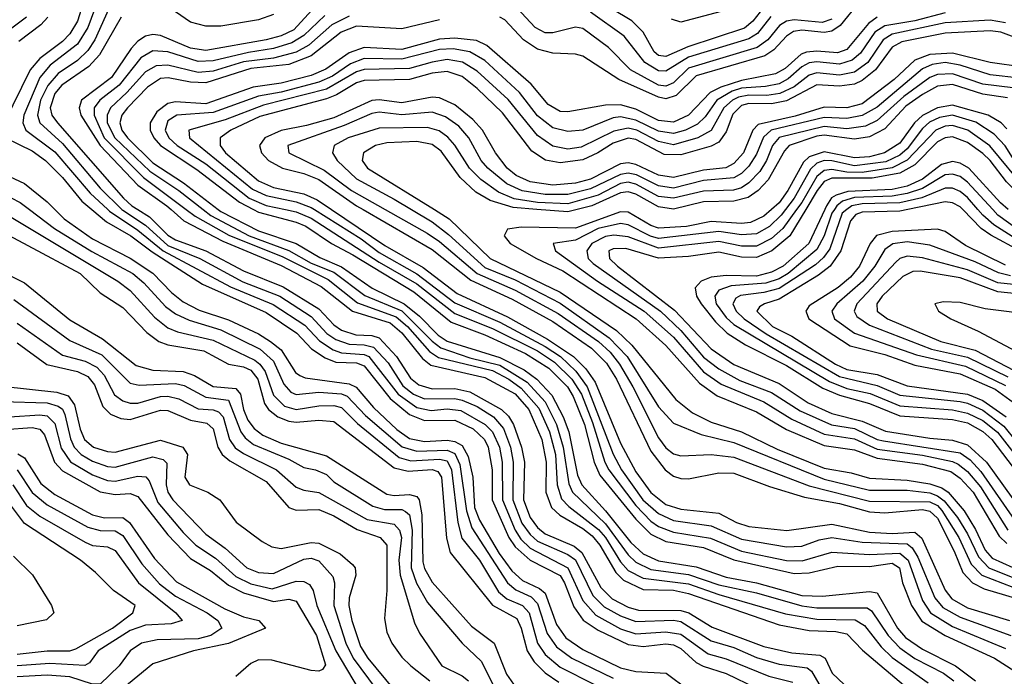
# Model space of a CAD drawing. Header units: inches. Extents: x 501365 to 657855, y 482276 to 547543.
# Tile 802 of 957: x 623337 to 625947, y 488762 to 490503. Entities that reach past the tile are written whole.
import ezdxf

# ---------------------------------------------------------------- set-up
doc = ezdxf.new("R2010")
doc.units = ezdxf.units.IN
doc.header["$MEASUREMENT"] = 0
doc.layers.add('A6428', color=7, linetype='Continuous')
doc.layers.add('A6429', color=7, linetype='Continuous')

msp = doc.modelspace()

# ---------------------------------------------------------------- linework, layer by layer
at = {"layer": 'A6428', "color": 5}
for points, elevation in [([(623362.7, 490000), (623429.1, 489950), (623528.2, 489888.2), (623636.5, 489830), (623665.9, 489805.9), (623723, 489743), (623750, 489723.1), (623786.1, 489706.1), (623870, 489680.9), (623974.4, 489630), (624010, 489598), (624036.7, 489536.6), (624055.7, 489515.7), (624070, 489509.2), (624130, 489515.2), (624190, 489510.8), (624205.3, 489505.3), (624254, 489454), (624351, 489371), (624390, 489358.8), (624470, 489362.1), (624490, 489353.1), (624504, 489324), (624521.2, 489201.2), (624535.4, 489155.4), (624629.8, 489010), (624651.8, 488991.8), (624693.1, 488973.1), (624710, 488955.5), (624735.2, 488875.2), (624759.9, 488839.9), (624800.3, 488810), (624910, 488757)], 3460), ([(623430, 490000), (623455, 489975), (623530, 489921.9), (623630, 489870.5), (623690, 489831.5), (623739.5, 489779.5), (623770, 489755), (623812.8, 489732.8), (623890, 489707.2), (623970, 489670.5), (624001.9, 489650), (624030, 489627.5), (624068.1, 489568.1), (624079.8, 489559.8), (624094, 489554), (624210, 489537.9), (624229.2, 489529.2), (624274.5, 489474.5), (624336.9, 489416.9), (624370, 489392.7), (624410, 489385), (624470, 489388.2), (624490, 489384.5), (624510, 489373.9), (624525.4, 489345.4), (624537.8, 489290), (624542.9, 489210), (624556.2, 489176.2), (624608, 489088), (624641.5, 489041.5), (624670, 489016.1), (624715.3, 488995.3), (624730, 488982.5), (624759.8, 488899.8), (624784.5, 488864.5), (624830, 488832.9), (624930, 488784.3), (624970, 488775.1), (625050.8, 488770.8), (625110, 488726.2)], 3480), ([(623528.4, 490000), (623567.4, 489967.4), (623631.7, 489930), (623687.9, 489887.9), (623821.9, 489801.9), (623990, 489726.7), (624072, 489672), (624110.5, 489630.5), (624146.3, 489606.3), (624175.3, 489595.3), (624230, 489593.5), (624250, 489585.3), (624318.8, 489498.8), (624370, 489456.1), (624410, 489440.1), (624490, 489441.7), (624538.7, 489418.7), (624568.8, 489390), (624578.6, 489370), (624589.1, 489310), (624589.6, 489230), (624633.3, 489130), (624650, 489105.3), (624689.9, 489069.9), (624769.5, 489029.5), (624781.6, 489010), (624806.1, 488946.1), (624831.1, 488911.1), (624870, 488884.2), (624950, 488846), (624990, 488841.4), (625050, 488847.8), (625070, 488845.5), (625090, 488835.6), (625130, 488799), (625148.5, 488788.5), (625209.7, 488769.7), (625290, 488730.7)], 3520), ([(623570.3, 490000), (623575.3, 489995.3), (623650, 489945.3), (623717.6, 489890), (623895.3, 489795.3), (624008.5, 489748.5), (624092.9, 489692.9), (624131.7, 489651.7), (624167.5, 489627.5), (624190, 489619.9), (624250, 489615.9), (624262.2, 489610), (624339.8, 489510), (624390, 489475.2), (624427.3, 489467.3), (624470, 489471.2), (624506.7, 489466.7), (624571.2, 489430), (624590.7, 489410), (624609.1, 489370), (624616.2, 489330), (624616.7, 489230), (624650, 489149.3), (624665.8, 489125.8), (624690, 489102.2), (624789.9, 489049.9), (624830, 488963.3), (624864.3, 488924.3), (624930, 488887.8), (624970, 488874.9), (625050, 488880.1), (625090, 488874), (625162, 488822), (625210, 488808.5), (625322.6, 488762.6), (625386.9, 488746.9)], 3540), ([(623608, 490000), (623610, 489998), (623670, 489958.2), (623730, 489904.2), (623814.3, 489870), (623928.6, 489808.6), (624026.4, 489770), (624110, 489716.3), (624151.4, 489671.4), (624175, 489655), (624210, 489643.2), (624250, 489641.5), (624274.9, 489634.9), (624313.4, 489593.4), (624352.7, 489532.7), (624381, 489510), (624410, 489497.5), (624490, 489498.7), (624510, 489494.8), (624550, 489477.2), (624592.8, 489450), (624619.2, 489419.2), (624638.2, 489370), (624645.4, 489330), (624644, 489230), (624668, 489168), (624690, 489137.8), (624710, 489120.2), (624790, 489084.9), (624810, 489070.6), (624856.7, 488976.7), (624886.3, 488946.3), (624930, 488922), (624970, 488907), (625070, 488910.5), (625090, 488907.3), (625170, 488856.5), (625230, 488838.5), (625290, 488812.2), (625350, 488794), (625424.3, 488784.3), (625435.6, 488775.6), (625465.2, 488725.2)], 3560), ([(623650, 490000), (623680.6, 489980.6), (623730, 489932.3), (623750, 489919.7), (623830, 489890.2), (623930, 489837.6), (624035.3, 489795.3), (624130, 489736.2), (624170, 489693.9), (624190, 489679.7), (624227.8, 489667.8), (624270, 489665.7), (624290, 489659.5), (624335.9, 489610), (624372.7, 489552.7), (624394.7, 489534.7), (624430, 489524.3), (624490, 489525.1), (624530, 489516.2), (624614.1, 489470), (624632.3, 489452.3), (624645.9, 489430), (624667.6, 489370), (624674.7, 489330), (624672.5, 489230), (624690, 489182.9), (624710, 489156.9), (624730, 489140.3), (624807, 489107), (624827.5, 489090), (624877.9, 488997.9), (624907.7, 488967.7), (624950, 488945.6), (624977.2, 488937.2), (625090, 488936.9), (625111.2, 488930), (625172.5, 488892.5), (625310, 488840.8), (625384, 488824), (625458, 488818), (625472, 488810), (625491.1, 488770), (625554.8, 488710)], 3580), ([(623738.1, 490000), (623772.4, 489970), (623875.6, 489915.6), (624030, 489851.4), (624136, 489796), (624218.7, 489730), (624319.2, 489699.2), (624350, 489672.6), (624404.7, 489604.7), (624426.8, 489586.8), (624570, 489554.8), (624650, 489510.8), (624686.7, 489470), (624720.9, 489390), (624733, 489330), (624732.1, 489250), (624746.9, 489210), (624769.2, 489189.2), (624830, 489154.1), (624854.2, 489134.2), (624874.5, 489110), (624917.4, 489037.4), (624937.2, 489017.2), (624990, 488992.4), (625070, 488990.1), (625110, 488982), (625350, 488898.3), (625430, 488883.6), (625500.8, 488880.8), (625530, 488874.8), (625571.6, 488831.6), (625691.2, 488730)], 3620), ([(623778, 490000), (623802, 489982), (623891.5, 489931.5), (624034.1, 489874.1), (624154.4, 489814.4), (624232.8, 489752.8), (624335.3, 489715.3), (624364.7, 489690), (624423.5, 489623.5), (624447.5, 489607.5), (624590, 489572.6), (624633.6, 489550), (624666.5, 489526.5), (624712.9, 489472.9), (624741.2, 489410), (624757.2, 489350), (624761.7, 489270), (624772.9, 489232.9), (624792.4, 489212.4), (624871.7, 489151.7), (624890.1, 489129.9), (624930, 489065.6), (624950, 489043), (624990, 489022), (625110, 489006.9), (625190, 488978.9), (625367.4, 488927.4), (625450, 488913.3), (625551.5, 488911.5), (625576.4, 488896.4), (625620.6, 488840.6), (625650, 488811.6), (625744.9, 488744.9)], 3640), ([(623823.1, 490000), (623843.9, 489983.9), (623945.2, 489930), (624050, 489891.7), (624110, 489858.1), (624170, 489833.5), (624252.1, 489772.1), (624350, 489731.1), (624430, 489650.5), (624452.9, 489632.9), (624530, 489606.7), (624610, 489587.5), (624682.3, 489542.3), (624730, 489490), (624759.9, 489430), (624777.9, 489370), (624792.3, 489272.3), (624802.5, 489250), (624890, 489166.5), (624950, 489084.3), (624970, 489065.1), (625010, 489045.6), (625110, 489031.9), (625190, 489004.9), (625290, 488983.2), (625410, 488948.6), (625450, 488943.9), (625583.2, 488943.2), (625595.4, 488935.4), (625639.4, 488870), (625670, 488837.3), (625710, 488808.9), (625786.2, 488770), (625813.4, 488750)], 3660), ([(623862.7, 490000), (623870, 489994.3), (623970, 489943.4), (624069.9, 489909.9), (624132.5, 489872.5), (624190, 489847.6), (624271.3, 489791.3), (624356.4, 489750), (624396.8, 489716.8), (624446.3, 489666.3), (624470, 489650.4), (624610, 489607.7), (624674.6, 489574.6), (624707.8, 489550), (624747.2, 489507.2), (624777.7, 489450), (624792.6, 489410), (624815.9, 489295.9), (624826.8, 489270), (624890, 489201.2), (624957.3, 489117.3), (624990, 489086.8), (625030, 489068.4), (625130, 489052.2), (625210, 489025.4), (625290, 489010.3), (625410, 488976.4), (625465.3, 488974.7), (625590, 488986.9), (625610, 488983.2), (625663.6, 488890), (625685.1, 488865.1), (625730, 488833.6), (625818, 488790), (625871.2, 488750)], 3680), ([(623956.8, 490000), (623970, 489993.3), (624070, 489966.8), (624095.6, 489955.6), (624163.5, 489910), (624220.2, 489880.2), (624381.4, 489781.4), (624481, 489701), (624570, 489667.2), (624678, 489618), (624739.5, 489579.5), (624789, 489530), (624804.4, 489504.4), (624834.1, 489430), (624860.2, 489330), (624875.2, 489295.2), (624970, 489178.4), (625010, 489139.2), (625050, 489119.7), (625150, 489103.6), (625230, 489071.1), (625390, 489034.8), (625430, 489036.1), (625506.2, 489053.8), (625590, 489053.6), (625650, 489061.9), (625669.7, 489049.7), (625677.6, 489010), (625701, 488950), (625728.4, 488908.4), (625790, 488870.2), (625921.3, 488810), (625975.4, 488775.4)], 3720), ([(624041.6, 490000), (624070, 489994), (624110, 489976.9), (624290, 489860.2), (624390, 489802.5), (624490, 489724.6), (624590, 489684.5), (624710, 489625.4), (624754.9, 489594.9), (624800.9, 489550), (624826.4, 489510), (624855.5, 489435.5), (624888, 489330), (624898.4, 489310), (624970, 489215.1), (625010, 489173.7), (625030, 489159.5), (625070, 489144.1), (625168, 489128), (625250, 489093.6), (625370, 489068.9), (625411.3, 489068.7), (625490, 489091.4), (625590, 489085.1), (625670, 489088.3), (625692.4, 489070), (625730, 488962.7), (625751.8, 488930), (625810, 488893.8), (625950, 488836.2)], 3740), ([(624118.6, 490000), (624241.9, 489921.9), (624290, 489886.2), (624390, 489829.6), (624490, 489752.8), (624610, 489700.8), (624730, 489637), (624770.4, 489610), (624811.6, 489571.6), (624841.1, 489530), (624910, 489350.8), (624932.7, 489310), (624989.2, 489230), (625030, 489193.6), (625070, 489175.3), (625170, 489161), (625250, 489125.5), (625370, 489105.5), (625410, 489107.4), (625456.1, 489123.9), (625490, 489130.2), (625570, 489117.4), (625690, 489113), (625702.6, 489102.6), (625717.6, 489077.7), (625762.9, 488970), (625784.6, 488944.5), (625830, 488918.6), (625964.3, 488870)], 3760), ([(624163.7, 490000), (624304.7, 489904.7), (624406.6, 489846.6), (624497, 489777), (624630, 489715.6), (624736.5, 489656.5), (624804.8, 489610), (624837.7, 489577.7), (624862.2, 489542.2), (624930, 489380.6), (624970, 489304.5), (625010, 489249.8), (625050, 489218), (625090, 489205.6), (625190, 489195), (625236.9, 489170), (625270, 489159.6), (625370.9, 489149.1), (625490, 489165.5), (625590, 489144.6), (625650, 489141.2), (625710, 489144.1), (625728.3, 489128.3), (625790, 488990.1), (625807.8, 488967.8), (625850, 488943.9), (625960.6, 488910)], 3780), ([(624247.1, 490000), (624430, 489894.1), (624532.5, 489812.5), (624642.1, 489762.1), (624750, 489703), (624852.7, 489632.7), (624892.4, 489592.4), (624919.4, 489550), (625010, 489358.7), (625048.1, 489310), (625070, 489293.2), (625090, 489286.3), (625110, 489285.8), (625190, 489301.8), (625230, 489301.1), (625325.1, 489265.1), (625417.3, 489237.3), (625510, 489220.2), (625590, 489198.4), (625630, 489195.7), (625730, 489204.3), (625750, 489200.3), (625770, 489181.6), (625814.3, 489094.3), (625837.5, 489037.5), (625862.5, 489010), (625893.9, 488993.9), (626063.2, 488943.2)], 3820), ([(624305.6, 490000), (624417.4, 489937.4), (624450, 489914.9), (624550, 489829.9), (624650, 489786.4), (624764.6, 489724.6), (624871.2, 489650), (624901.9, 489621.9), (624926.9, 489590), (624962.7, 489530), (625030, 489394.3), (625050, 489367.7), (625070, 489352.4), (625090, 489346.4), (625169.7, 489350.3), (625230, 489343.1), (625430, 489267), (625590, 489226.5), (625750, 489224.9), (625770, 489215.3), (625781.6, 489201.6), (625826.7, 489130), (625859.4, 489059.4), (625887.6, 489030), (625970, 488998)], 3840), ([(624375.7, 490000), (624430, 489967.2), (624474, 489934), (624570, 489846.3), (624650, 489813.8), (624770, 489751.4), (624899.7, 489659.7), (624947.1, 489610), (625030, 489476.4), (625070, 489433.2), (625143.1, 489403.1), (625230, 489381.7), (625470, 489284.8), (625590, 489256.1), (625690, 489255.5), (625750, 489248.2), (625770, 489241), (625787.3, 489227.3), (625823.2, 489183.2), (625850, 489139.8), (625878.5, 489078.5), (625906, 489050), (625970, 489024.3)], 3860), ([(624436.3, 490000), (624475.6, 489975.6), (624583.9, 489870), (624770, 489781), (624918.7, 489678.7), (624959.8, 489639.8), (625075.9, 489495.9), (625120.9, 489461), (625170, 489436.2), (625250.6, 489410.6), (625344.8, 489364.8), (625470, 489313.6), (625541.6, 489301.6), (625590, 489287.6), (625690, 489281.8), (625750, 489272.2), (625781.6, 489261.6), (625798.3, 489250), (625840.6, 489200.6), (625870.9, 489151), (625896.5, 489096.5), (625915, 489075), (625970, 489051)], 3880), ([(625329.9, 490000), (625310, 489982), (625274.2, 489965.8), (625250, 489963.3), (625170, 489968.2), (625104.8, 489955.2), (625030.4, 489950.4), (625010, 489957.2), (624950, 489992.6), (624930, 489994.2), (624810, 489950.7), (624666.6, 489953.4), (624630, 489947.6), (624621.5, 489930), (624636.9, 489910), (624706.7, 489870), (624777, 489837), (624971.2, 489710), (625050, 489639.5), (625139, 489539), (625185.7, 489505.7), (625290, 489463.7), (625370, 489416.6), (625470, 489374), (625550, 489362.3), (625610, 489340.9), (625730, 489324.9), (625805, 489305), (625830, 489287.9), (625864.3, 489250), (625933.8, 489133.8), (625953.9, 489113.9)], 3920), ([(624814.7, 490000), (624790, 489993.6), (624707.8, 490000)], 3880), ([(625367.2, 490000), (625355.4, 489984.6), (625324.8, 489955.2), (625290, 489935.7), (625250, 489932.8), (625190, 489942.1), (625030, 489923.4), (625009.2, 489929.2), (624950, 489959.6), (624930, 489962.9), (624870, 489949.4), (624810, 489918.8), (624750.7, 489910), (624757, 489890), (624868.3, 489810), (624992.3, 489730), (625070, 489661.2), (625150, 489569.3), (625196.8, 489536.8), (625310, 489489.5), (625383.6, 489443.6), (625470, 489404.6), (625550, 489391.5), (625610, 489364.5), (625730, 489348.7), (625810, 489331.9), (625825, 489325), (625850, 489305.1), (625884.3, 489264.3), (625956.5, 489150)], 3940), ([(625396.3, 490000), (625360.2, 489950), (625330, 489922.7), (625290, 489903), (625250, 489902.9), (625190, 489915.1), (625030, 489897.3), (624950, 489927.7), (624912.1, 489932.1), (624890, 489928.7), (624853.9, 489910), (624840, 489890), (624843.9, 489870), (624857, 489857), (625035.6, 489730), (625090, 489678.7), (625150, 489608.2), (625190, 489577.4), (625246.3, 489546.3), (625330, 489514.4), (625405.9, 489465.9), (625488.7, 489428.7), (625550, 489419.1), (625610, 489390.3), (625626.6, 489386.6), (625830, 489354.5), (625856.4, 489336.4), (625885.3, 489305.3), (625975.3, 489175.3)], 3960), ([(625420.7, 490000), (625378.4, 489930), (625330.5, 489890), (625290, 489873), (625250, 489873.5), (625190, 489887), (625110, 489875), (625030, 489871.2), (624943.8, 489896.2), (624910, 489895.7), (624898.8, 489890), (624900.4, 489870), (624921.9, 489850), (625073.2, 489733.2), (625170, 489630.9), (625230, 489588.7), (625350, 489538.3), (625427, 489487), (625490, 489458.6), (625570, 489438.5), (625632.4, 489412.4), (625750, 489393.5), (625810, 489388.6), (625850, 489375.7), (625899.8, 489330), (625990, 489204.8)], 3980), ([(625471, 490000), (625429.2, 489910), (625361.1, 489850), (625330, 489833.6), (625290, 489822.8), (625210, 489825.3), (625170, 489820.3), (625143.6, 489810), (625127.4, 489792.6), (625131.1, 489770), (625143.2, 489750), (625181.9, 489701.9), (625212.4, 489672.4), (625260.7, 489640.7), (625370, 489586.6), (625465.8, 489525.8), (625510, 489507.6), (625590, 489485.3), (625670, 489453.2), (625810, 489443.1), (625850, 489434), (625890, 489411.1), (625913.9, 489390), (626010, 489264)], 4020), ([(625496.7, 490000), (625490.2, 489990), (625470, 489929.9), (625450, 489893.7), (625374.4, 489830), (625350, 489816.3), (625315.1, 489804.9), (625222.6, 489797.4), (625190, 489786.1), (625179.8, 489770), (625183.6, 489750), (625210, 489713.4), (625230, 489695.4), (625483.8, 489543.8), (625530, 489525.5), (625591.9, 489511.9), (625670, 489479), (625810, 489468.3), (625850, 489460.3), (625890, 489440), (625929.2, 489409.1), (626025.6, 489285.6)], 4040), ([(625530, 490000), (625517.6, 489990), (625484.4, 489895.6), (625467.7, 489872.3), (625446.5, 489853.5), (625350, 489790.6), (625310, 489779.5), (625247.7, 489772.3), (625235, 489765), (625227.2, 489750), (625236.5, 489730), (625257.4, 489710), (625316, 489670), (625510, 489557.3), (625610, 489533.4), (625670, 489507.3), (625830, 489490.5), (625850, 489486.2), (625890, 489467.5), (625945.5, 489425.5), (626043.7, 489303.7)], 4060), ([(625691.4, 490000), (625670, 489995.6), (625570, 489992.7), (625553.1, 489986.9), (625539, 489970), (625514.2, 489890), (625485.5, 489850), (625454.4, 489825.6), (625350, 489762.1), (625311.5, 489750), (625298.5, 489741.5), (625290.9, 489730), (625332.5, 489690), (625384.1, 489664.1), (625499.8, 489590), (625530, 489575.3), (625610, 489562.3), (625690, 489532.3), (625850, 489510.4), (625890, 489493.2), (625952, 489450)], 4080), ([(625989.7, 489889.7), (625911.6, 489931.6), (625886, 489950), (625836.9, 490000)], 4080), ([(625997.6, 489910), (625919.1, 489959.1), (625890, 489985), (625877.1, 490000)], 4060), ([(626008.7, 489928.7), (625930, 489985.1), (625916.4, 490000)], 4040), ([(623219, 489979), (623497.5, 489830), (623550, 489779.1), (623610, 489739.7), (623674, 489674), (623705.9, 489650), (623730, 489641), (623825.2, 489625.2), (623890, 489590.2), (623930, 489582.5), (623950, 489573.7), (623967.8, 489550), (623985.5, 489485.5), (623996.3, 489470), (624021.4, 489450), (624050, 489438.7), (624070, 489436.3), (624130, 489441.4), (624170, 489437.9), (624330, 489315.3), (624366.3, 489306.3), (624430, 489310.2), (624445, 489305), (624455.1, 489290), (624468, 489128), (624477.8, 489090), (624590, 488951.1), (624655, 488915), (624666.4, 488890), (624682, 488830), (624700.5, 488800.5), (624730, 488771.5), (624766.2, 488746.2)], 3420), ([(623310, 489982.4), (623596.7, 489810), (623630, 489785.1), (623694.3, 489714.3), (623730, 489685.8), (623755.3, 489675.3), (623850, 489653.1), (623960, 489600), (623973.5, 489590), (623988, 489570), (624010, 489507.6), (624038.8, 489478.8), (624070, 489469.2), (624130, 489479.6), (624170, 489480.3), (624190, 489474.7), (624232.1, 489432.2), (624342.7, 489342.7), (624373.4, 489333.4), (624450, 489338.1), (624470, 489333.1), (624481.6, 489310), (624498.3, 489170), (624508.8, 489128.8), (624556, 489070), (624606.3, 488986.3), (624627.9, 488967.9), (624670, 488950), (624687.5, 488930), (624710, 488850.1), (624730, 488820.1), (624770, 488786.7), (624860.4, 488740.4)], 3440), ([(625950, 489852.8), (625844.5, 489904.5), (625790, 489941.9), (625770, 489947.8), (625650, 489941.9), (625608.6, 489931.4), (625591.2, 489910), (625563.6, 489850), (625539.4, 489820.6), (625506.7, 489793.3), (625430, 489744.3), (625420.6, 489730), (625429, 489710), (625538.5, 489638.5), (625630, 489615.6), (625710, 489587.2), (625830, 489564.2), (625923.2, 489523.2), (625981.3, 489481.3)], 4120), ([(625964, 489824), (625932, 489832), (625870, 489861), (625750, 489905.7), (625690, 489914.3), (625651.4, 489908.6), (625630, 489893.6), (625604.3, 489850), (625572.4, 489810), (625502.8, 489750), (625489.7, 489730), (625497.2, 489710), (625550, 489672.3), (625714.5, 489614.5), (625844.6, 489584.6), (625950, 489533.5)], 4140), ([(626046.9, 489793.1), (625930, 489805.6), (625850, 489840.4), (625730, 489872.1), (625690, 489876.5), (625670, 489869.9), (625659.4, 489860.6), (625556.5, 489750), (625549.5, 489730), (625556.4, 489716.4), (625590, 489693.6), (625754.2, 489630), (625850, 489608.6), (625956.3, 489556.3)], 4160), ([(623270, 489845.5), (623350, 489805.5), (623470, 489707.4), (623556.8, 489656.8), (623646, 489586), (623690, 489573.6), (623770.3, 489570.3), (623800.1, 489560.1), (623850, 489530.9), (623910, 489525.4), (623922, 489510), (623930, 489470), (623941.6, 489441.6), (623958.8, 489418.8), (623981.3, 489401.3), (624030, 489380.4), (624150, 489347.1), (624310, 489245.4), (624330, 489241.2), (624370, 489244.5), (624390, 489238.5), (624396.2, 489230), (624402.9, 489190), (624405.7, 489065.7), (624410, 489047.9), (624430, 489012.1), (624534.8, 488894.8), (624595, 488850), (624627.8, 488767.8), (624652.5, 488732.5)], 3380), ([(626050, 489768.9), (625930, 489781.3), (625830, 489818.8), (625723.8, 489836.2), (625704.7, 489835.3), (625677.9, 489822.1), (625623.6, 489770), (625608.9, 489750), (625610.4, 489730), (625637.6, 489710), (625779, 489650), (625870, 489627), (625973, 489573)], 4180), ([(623321.2, 489761.2), (623470, 489652.2), (623554.2, 489614.2), (623630, 489539.8), (623653.7, 489533.7), (623750, 489538.8), (623772.9, 489532.9), (623830, 489502.4), (623890, 489494), (623922.9, 489410), (623934.4, 489394.4), (623957.1, 489377.1), (624050, 489337.7), (624090, 489315.7), (624120.9, 489310), (624150, 489296.9), (624170, 489278.2), (624273.3, 489213.3), (624304.4, 489204.4), (624350, 489204.2), (624359.4, 489199.4), (624370.2, 489190.2), (624377.2, 489150), (624374.9, 489050), (624389.1, 489009.1), (624418.2, 488958.2), (624510, 488849.6), (624560.9, 488800.9), (624596.4, 488730)], 3360), ([(626170, 489702.4), (625896.4, 489736.4), (625830, 489753.5), (625785.3, 489754.7), (625762.9, 489750), (625772.9, 489730), (625805.2, 489710), (625877.5, 489677.5), (626021.2, 489601.2)], 4220), ([(623330, 489698.8), (623450, 489613.6), (623510, 489597.7), (623541.7, 489581.7), (623561, 489561), (623588.5, 489508.5), (623610, 489492.8), (623630, 489486.4), (623650, 489486.7), (623710, 489504), (623730, 489505.1), (623758.3, 489498.3), (623810, 489471.7), (623850, 489468.9), (623863.7, 489463.7), (623875.9, 489450), (623893.3, 489390), (623908.3, 489368.3), (623930, 489353.1), (624017.8, 489310), (624070, 489263.6), (624090, 489255.8), (624130, 489249.6), (624258, 489178), (624330, 489165.4), (624344.1, 489150), (624348.9, 489130), (624341.6, 489070), (624345.6, 489030), (624383.5, 488903.5), (624396.7, 488876.7), (624456.2, 488790), (624510, 488763.2), (624526.5, 488750)], 3340), ([(623330, 489646.8), (623408.7, 489588.7), (623490, 489570.2), (623517.3, 489557.3), (623535.1, 489535.1), (623557.3, 489477.3), (623577.2, 489457.2), (623605.3, 489445.3), (623630, 489442.8), (623710, 489467.6), (623730, 489467.3), (623790, 489441.2), (623833.1, 489433.1), (623850, 489418.3), (623862.4, 489370), (623873.9, 489350), (623893.9, 489333.9), (623990, 489278.5), (624050, 489209.5), (624070, 489202.2), (624130, 489204), (624170, 489187.2), (624231.6, 489151.6), (624292.7, 489130), (624310.2, 489110), (624310.1, 488989.9), (624304.4, 488915.6), (624310, 488879.1), (624323.1, 488850), (624350, 488812.6), (624373.8, 488790), (624424, 488750)], 3320), ([(623290, 489531.3), (623435.5, 489515.5), (623465.6, 489505.6), (623482.3, 489482.3), (623497.5, 489417.5), (623508.9, 489390), (623532.1, 489370), (623570, 489357.9), (623590, 489356.6), (623710, 489388.7), (623769.1, 489370), (623781.8, 489350), (623774.9, 489290), (623787.1, 489270), (623835.9, 489250), (623867.1, 489230), (623910.8, 489170.8), (623979.9, 489119.9), (624005.4, 489105.4), (624030, 489101), (624110, 489117.3), (624130, 489115.3), (624186.7, 489086.7), (624218.8, 489058.8), (624226.1, 489050), (624227.7, 489030), (624209.9, 488970.1), (624209.8, 488950), (624217.8, 488910), (624240.7, 488840.7), (624259.9, 488810), (624328, 488728)], 3280), ([(623290, 489490.4), (623410, 489487), (623438.8, 489478.8), (623450.3, 489470.3), (623456.6, 489456.6), (623471.8, 489391.8), (623481.5, 489370), (623499.4, 489350), (623530, 489332.4), (623570, 489318.3), (623590, 489317), (623690, 489344.1), (623717.3, 489337.3), (623727.2, 489327.2), (623725.4, 489270), (623730, 489250.2), (623743, 489230), (623830, 489139), (623881.5, 489101.5), (623939.4, 489050), (623970, 489037.1), (624010, 489035.1), (624090, 489073.1), (624110, 489075.2), (624130, 489068.1), (624166.7, 489026.7), (624171.6, 489010), (624169.8, 488950), (624201.4, 488850), (624221.2, 488810), (624325.4, 488670)], 3260), ([(623310, 489450), (623390, 489455.9), (623410, 489452.6), (623430, 489432.7), (623447, 489367), (623471.2, 489331.2), (623530, 489296.5), (623570, 489281.3), (623590, 489279.6), (623650, 489292.7), (623671.3, 489291.3), (623680, 489280.1), (623703.3, 489223.3), (623770, 489143.2), (623803.7, 489110), (623855.5, 489075.5), (623910, 489026.7), (623950, 489007.1), (624005.9, 488994.1), (624070, 489014.5), (624090, 489013.8), (624105.2, 489005.2), (624115.2, 488990), (624124.7, 488950), (624175, 488830), (624234.1, 488730)], 3240), ([(623296.8, 489416.8), (623370, 489422.1), (623390, 489417.5), (623402.6, 489402.6), (623429.1, 489330), (623450, 489307.3), (623550, 489251.6), (623590, 489244.1), (623630, 489246.8), (623650, 489239.1), (623730, 489137), (623790, 489074.9), (623842.8, 489042.8), (623890, 489003.6), (623930, 488983.5), (624010, 488960.8), (624050, 488966.5), (624070, 488961.7), (624123.7, 488870), (624147.6, 488792.4), (624139.7, 488780.3), (624130, 488775.5), (624110, 488777.2), (624004.9, 488804.9), (623970, 488805.8), (623950, 488795.6), (623910, 488761.1)], 3220), ([(623331.7, 489351.7), (623350, 489341.5), (623393.1, 489273.1), (623430, 489243.9), (623530, 489190), (623562.1, 489182.1), (623610, 489183), (623627.9, 489170), (623694.3, 489074.3), (623752.8, 489012.8), (623880.7, 488940.7), (623930, 488920.1), (623970.8, 488910), (623988.8, 488890), (623890, 488849.1), (623798, 488830), (623690, 488794.8), (623610.4, 488729.6), (623590, 488705.6), (623570, 488693.4), (623550, 488694), (623470, 488728.8), (623430, 488735.5), (623330, 488732.8)], 3180), ([(623330, 489309.8), (623370, 489249.3), (623410, 489216.9), (623517.9, 489157.9), (623550, 489148.7), (623590, 489147.8), (623610, 489135.5), (623660.5, 489060.5), (623707.6, 489007.6), (623750, 488974.3), (623833.8, 488930), (623861.7, 488910), (623873, 488890), (623843.3, 488870), (623810, 488861.8), (623701, 488859), (623659.4, 488850), (623629.7, 488830), (623600.5, 488790), (623550, 488741.5), (623530, 488741.1), (623470, 488760.5), (623410, 488765.3), (623330, 488761)], 3160), ([(623318.7, 489270), (623354.9, 489214.9), (623390, 489186.4), (623510, 489117.4), (623530, 489109.3), (623570, 489105.3), (623590, 489095.6), (623651.5, 489010), (623750.6, 488930), (623767.6, 488910), (623738.8, 488901.2), (623670, 488897.3), (623630, 488883.9), (623545.1, 488830), (623521.9, 488798.1), (623509.5, 488790.5), (623416.4, 488796.4), (623330, 488790)], 3140), ([(623330, 488821.1), (623410, 488829.5), (623470, 488830), (623485.5, 488834.5), (623582.7, 488890), (623636.4, 488930), (623643.4, 488950), (623585.4, 488990), (623537.7, 489037.7), (623497.9, 489070), (623350, 489167.5), (623310, 489220.1)], 3120), ([(623320.6, 489080.6), (623371.1, 489031.1), (623421.3, 488950), (623427.3, 488930), (623407.8, 488912.2), (623330, 488896.3)], 3080)]:
    msp.add_lwpolyline(points, dxfattribs=dict(at, elevation=elevation))
at = {"layer": 'A6429', "color": 5}
for points, elevation in [([(624010, 490516.9), (623970, 490503), (623870, 490486.5), (623830, 490485.8), (623790, 490496.8), (623670, 490579.9)], 3580), ([(625310, 490536.7), (625280.8, 490499.2), (625258.8, 490481.2), (625108.4, 490431.6), (625050, 490405.6), (625030, 490408), (625018.5, 490418.5), (624990, 490470.3), (624960, 490500), (624850, 490566.8)], 3620), ([(625562.8, 490550), (625512.1, 490487.9), (625490, 490472.9), (625470, 490469.6), (625410, 490475.6), (625388.2, 490471.8), (625370, 490460), (625336.2, 490423.8), (625312.3, 490407.7), (625130, 490354.2), (625077.4, 490302.6), (625050, 490293.6), (625030, 490297.6), (624925.2, 490345.2), (624830, 490407), (624810, 490412.2), (624750, 490414.2), (624710, 490424.8), (624672.6, 490450), (624622.7, 490502.7), (624610, 490510.2)], 3680), ([(623355.2, 490510), (623282.9, 490457.1)], 3460), ([(623499.8, 490530), (623490, 490499.1), (623470, 490466), (623450, 490445.1), (623390, 490400.4), (623364.9, 490370), (623295.9, 490230), (623290.1, 490210), (623298.8, 490190), (623370, 490155.3), (623405.3, 490130), (623450, 490085.2), (623502, 490022), (623528.4, 490000)], 3520), ([(623411, 490510), (623393.2, 490490), (623334.5, 490445.5)], 3480), ([(623535.1, 490530), (623517.4, 490482.6), (623490, 490438.8), (623417.5, 490382.5), (623389.9, 490350), (623347.5, 490250), (623344.8, 490230), (623353, 490210), (623430, 490152.8), (623523.5, 490043.5), (623570.3, 490000)], 3540), ([(623572.4, 490530), (623535.7, 490450), (623517.9, 490422.1), (623490, 490395.4), (623439.2, 490360.8), (623411, 490329), (623391.8, 490290), (623384, 490250), (623390.5, 490230), (623450, 490175.2), (623550, 490056.8), (623608, 490000)], 3560), ([(623605.8, 490510), (623548.5, 490410), (623520.5, 490379.5), (623448.8, 490330), (623430, 490307.2), (623417.4, 490270), (623421.6, 490250), (623436.9, 490230), (623612.2, 490030), (623634.2, 490010), (623650, 490000)], 3580), ([(624111, 490529), (624063.2, 490476.8), (624030, 490460.8), (623990.2, 490449.8), (623830, 490421.4), (623790, 490427.7), (623710, 490461.7), (623690, 490464.3), (623670, 490459.7), (623650, 490446.3), (623632.7, 490427.3), (623579.9, 490350), (623500.6, 490290), (623494.2, 490270), (623499, 490250), (623550.1, 490170.1), (623650, 490064.8), (623726.7, 490010), (623738.1, 490000)], 3620), ([(624145.4, 490514.6), (624090, 490461.2), (624058.2, 490441.8), (624010, 490427), (623943.3, 490416.7), (623850, 490393.9), (623810, 490392.1), (623730, 490417.7), (623690, 490421.2), (623658.2, 490401.8), (623600.6, 490330), (623549, 490290), (623534.2, 490270), (623533.9, 490250), (623560.7, 490190), (623664.8, 490084.8), (623778, 490000)], 3640), ([(624210, 490513.1), (624164.3, 490490), (624103.8, 490436.2), (624070, 490417.3), (624010, 490401), (623930, 490391.7), (623850, 490366.5), (623810, 490363.1), (623730, 490382.7), (623698.8, 490381.2), (623670, 490364.9), (623620.9, 490310), (623577.5, 490270), (623568.5, 490250), (623569, 490230), (623589.2, 490190), (623681.6, 490101.6), (623758.6, 490050), (623823.1, 490000)], 3660), ([(625610.1, 490509.9), (625586.7, 490493.3), (625530, 490424.2), (625504.9, 490415.1), (625450, 490419.8), (625422.4, 490417.6), (625408.2, 490411.8), (625365.8, 490374.2), (625340.6, 490359.4), (625250, 490341.9), (625195.9, 490324.1), (625167.6, 490310), (625110.2, 490249.8), (625070, 490231.9), (625030, 490235.9), (624970, 490265.9), (624930, 490277.3), (624890, 490276.6), (624790, 490258.6), (624770, 490259.8), (624738.2, 490278.2), (624692.4, 490332.4), (624575.3, 490435.3), (624548.1, 490448.1), (624490, 490454.6), (624450, 490451.6), (624350, 490424.6), (624250, 490430), (624210, 490415.2), (624148.2, 490371.8), (624110, 490355.6), (624030, 490334.6), (623955.7, 490324.3), (623830, 490280), (623750, 490285.1), (623730, 490281.2), (623700.8, 490259.2), (623682.6, 490230), (623683.1, 490210), (623692.7, 490190), (623709.7, 490170), (623806.4, 490106.4), (623919.2, 490019.2), (623956.8, 490000)], 3720), ([(625790, 490521.6), (625710, 490500.4), (625630, 490486.9), (625603.9, 490470), (625565.7, 490414.3), (625544.1, 490395.9), (625510, 490385.3), (625450, 490391.7), (625430, 490389.2), (625410, 490378.1), (625373.9, 490346.1), (625350, 490333.5), (625314.1, 490325.9), (625250, 490321.4), (625226, 490314), (625185.3, 490290), (625154.2, 490245.8), (625133.7, 490226.3), (625102.4, 490210), (625070, 490201.2), (625030, 490207.8), (624970, 490236.7), (624930, 490245.4), (624910, 490242.8), (624830, 490210.5), (624790, 490206.8), (624750, 490216.9), (624710, 490248.1), (624661.8, 490310), (624570, 490394.8), (624530, 490418.5), (624486.4, 490426.4), (624450, 490424.3), (624350, 490398.4), (624250, 490400.6), (624213.9, 490386.1), (624166.2, 490353.8), (624130, 490338), (624030, 490311.6), (623970, 490301), (623850, 490257), (623753.6, 490250), (623730, 490235.3), (623722.6, 490210), (623732, 490190), (623754.2, 490170), (623830, 490120.9), (623945.2, 490030), (623990, 490010.9), (624041.6, 490000)], 3740), ([(625490, 490505), (625464.4, 490495.6), (625390, 490502.7), (625370, 490499.3), (625351.6, 490488.4), (625319.8, 490450), (625291.9, 490430), (625110, 490375), (625070, 490336), (625050, 490327.1), (625030, 490330), (624956.2, 490370), (624897.4, 490430), (624830, 490479.6), (624810, 490483.9), (624750, 490468.9), (624730, 490468.6), (624703, 490483), (624654.4, 490534.4)], 3660), ([(625328.2, 490511.8), (625293.1, 490466.9), (625270, 490452.3), (625110, 490403.8), (625050, 490367.3), (625030, 490367.6), (624993.9, 490390), (624939.8, 490459.8), (624850, 490523)], 3640), ([(625210, 490528.5), (625090, 490496.4), (625064.9, 490504.9)], 3580), ([(624450, 490503.4), (624350, 490479), (624230, 490485.8), (624189, 490470), (624110, 490407.8), (624050, 490384.1), (623950, 490373.8), (623830, 490335.5), (623790, 490337.8), (623730.4, 490349.6), (623710, 490347.3), (623675.3, 490324.8), (623622.9, 490270), (623607.6, 490250), (623602, 490230), (623607.2, 490210), (623622.6, 490190), (623690, 490124), (623771, 490071), (623862.7, 490000)], 3680), ([(625950, 490495.1), (625910, 490502.2), (625790, 490494.8), (625650, 490464.8), (625625.8, 490450), (625585.5, 490390), (625550, 490364), (625510, 490356.2), (625450, 490362.3), (625430, 490356.2), (625390, 490325.4), (625352.2, 490307.8), (625317.7, 490302.3), (625270, 490303.3), (625242.5, 490297.5), (625226.2, 490290), (625203.8, 490270), (625170, 490209.5), (625135.1, 490190), (625070, 490171.6), (625030, 490180.3), (624973.3, 490210), (624950, 490215.9), (624912.2, 490207.8), (624825.1, 490165.1), (624790, 490159.8), (624750, 490168.1), (624710, 490196.4), (624631.4, 490291.4), (624550, 490366.6), (624510.4, 490390.3), (624470, 490397.5), (624430, 490391.1), (624370, 490373.5), (624250, 490371.4), (624230, 490365.1), (624150, 490319.1), (623982.9, 490277.1), (623881.9, 490238.1), (623785.1, 490210), (623786.9, 490190), (623954.2, 490054.2), (623990, 490037.3), (624070, 490020.1), (624110, 490005.5), (624118.6, 490000)], 3760), ([(626046.5, 490430), (625937.7, 490470), (625910, 490474.2), (625790, 490467.8), (625675.6, 490444.4), (625649.9, 490430.1), (625605.4, 490370), (625570, 490342.2), (625550, 490332.4), (625510, 490327.2), (625450, 490330.6), (625370, 490288.6), (625330, 490280.2), (625270, 490281.4), (625250, 490275.6), (625227.2, 490252.8), (625210, 490205.6), (625190, 490178.3), (625170, 490167.8), (625090, 490145.2), (625045.8, 490145.8), (624970, 490185.4), (624950, 490189.4), (624910, 490176), (624869.9, 490149.9), (624830, 490131.5), (624770, 490124), (624730.8, 490130.8), (624695, 490155), (624616.7, 490256.7), (624550, 490321), (624510, 490352.5), (624470, 490365.9), (624430, 490361.5), (624370, 490344.5), (624250, 490342.5), (624230, 490336), (624176.3, 490303.7), (624150, 490293.2), (623973.5, 490246.5), (623896.4, 490210), (623867.9, 490190), (623868, 490170), (623882.6, 490150), (623970, 490076.3), (624010, 490058.3), (624090, 490041.2), (624125.7, 490025.7), (624163.7, 490000)], 3780), ([(625997.6, 490377.6), (625910, 490390), (625810, 490414.3), (625750, 490410.8), (625710, 490396.1), (625655.5, 490344.5), (625570, 490280.4), (625530, 490269.8), (625470, 490271.6), (625392.5, 490247.5), (625294.9, 490225.1), (625280.9, 490210), (625255.6, 490150), (625230, 490121.9), (625209.1, 490110.9), (625150, 490104), (625070, 490084.6), (625030, 490091.2), (624970, 490119.3), (624950, 490123.6), (624930, 490120.7), (624850, 490080.7), (624810, 490070.1), (624750, 490064.6), (624690, 490073.5), (624653.2, 490090), (624629.5, 490110), (624597.9, 490150), (624563.5, 490210), (624538.3, 490238.3), (624490, 490277.5), (624450, 490296.5), (624430, 490297.7), (624350, 490283), (624290, 490290.8), (624270, 490288.9), (624170, 490243), (624097.5, 490222.5), (624030, 490209.8), (623986.4, 490190), (623972.8, 490170), (623977.8, 490150), (623996.8, 490130), (624033.6, 490110), (624090, 490095.5), (624130, 490079.6), (624230, 490009.9), (624247.1, 490000)], 3820), ([(625988.4, 490348.4), (625910, 490357), (625830, 490382.4), (625790, 490389.4), (625755.5, 490384.5), (625730, 490373.3), (625610, 490271.6), (625570, 490248.9), (625530, 490241.3), (625470, 490244.2), (625329.5, 490210.5), (625308.4, 490191.6), (625290, 490147.1), (625270, 490115.1), (625250, 490095.2), (625230, 490083.6), (625150, 490076.5), (625070, 490057), (625030, 490062.6), (624971.7, 490091.7), (624950, 490096.5), (624930, 490093.2), (624850, 490054.8), (624790, 490039.7), (624730, 490040.1), (624669.1, 490049.1), (624628.2, 490068.2), (624577.8, 490110), (624560.6, 490130), (624527.2, 490190), (624500.7, 490220.7), (624466, 490246), (624430, 490258.4), (624350, 490251), (624290, 490258.2), (624270, 490254.6), (624197.4, 490222.7), (624047.7, 490170), (624050.1, 490150), (624144.1, 490104.1), (624216.2, 490050), (624305.6, 490000)], 3840), ([(625970, 490322.3), (625890, 490332.8), (625810, 490359.5), (625770, 490358.4), (625750, 490349.8), (625680.6, 490299.4), (625610, 490235.7), (625579.3, 490220.7), (625530, 490213.5), (625470, 490220.1), (625350, 490191.1), (625332.5, 490170), (625316.5, 490130), (625298.9, 490101.1), (625270, 490070.6), (625250, 490057.7), (625229.1, 490051), (625150, 490048.8), (625070, 490029.7), (625030, 490034.8), (624970, 490067.2), (624950, 490072.1), (624930, 490069), (624870, 490038.3), (624790, 490015.2), (624710, 490018.4), (624648.1, 490028.1), (624606.3, 490046.3), (624559.5, 490079.5), (624529.5, 490109.5), (624490.8, 490170.8), (624472.1, 490192.1), (624448.5, 490208.5), (624417.8, 490217.8), (624290, 490216.1), (624207.8, 490190), (624170.6, 490170), (624166, 490150), (624178.9, 490130), (624230, 490081.1), (624330, 490027.7), (624375.7, 490000)], 3860), ([(625955.7, 490295.7), (625890, 490306.3), (625810, 490331.2), (625770, 490326.9), (625730, 490304.8), (625686.4, 490273.6), (625630, 490214), (625590, 490193.1), (625550, 490186.1), (625470, 490197.5), (625450, 490194.8), (625376.5, 490170), (625364, 490156), (625321, 490079), (625294.6, 490050), (625268.4, 490031.6), (625230, 490021.8), (625150, 490020.5), (625070, 490001.2), (625030, 490006.7), (624970, 490040.5), (624950, 490047), (624930, 490044.6), (624853.6, 490010), (624814.7, 490000)], 3880), ([(625953.9, 490213.9), (625939, 490230), (625904.2, 490250), (625810, 490276.4), (625770, 490269.4), (625730, 490249.3), (625709.3, 490230), (625670, 490175.5), (625629.7, 490150), (625590, 490139.9), (625550, 490137.1), (625470, 490152.8), (625430, 490139.9), (625414.4, 490125.6), (625373.1, 490050), (625350, 490018.1), (625329.9, 490000)], 3920), ([(626136.1, 490000), (626110, 490005.4), (626067.8, 490027.8), (626018, 490070), (625986.2, 490110), (625949, 490169), (625920.2, 490200.2), (625871.8, 490231.8), (625810, 490250.1), (625775.6, 490244.4), (625748.4, 490231.6), (625730, 490214.6), (625690, 490160.5), (625670, 490144.3), (625633.3, 490126.7), (625550, 490115.9), (625490, 490129), (625470, 490130.3), (625450, 490122.9), (625433.2, 490106.8), (625390.3, 490030), (625367.2, 490000)], 3940), ([(626073.1, 490000), (626050, 490014.2), (626007.2, 490050), (625909.2, 490169.2), (625850.5, 490210.5), (625810, 490222.6), (625790, 490220.8), (625765.4, 490210), (625690, 490130.4), (625650, 490110.2), (625570, 490098.3), (625530, 490099.2), (625490, 490106.4), (625470, 490103.6), (625450, 490087.1), (625410, 490019), (625396.3, 490000)], 3960), ([(624707.8, 490000), (624644.9, 490004.9), (624583.7, 490023.7), (624546, 490046), (624505, 490085), (624454.6, 490154.6), (624430, 490172.8), (624390, 490180.4), (624310, 490176.8), (624279.8, 490170), (624248, 490150), (624245.2, 490130), (624258.6, 490110), (624436.3, 490000)], 3880), ([(626033, 490000), (626013.6, 490013.6), (625953.3, 490073.3), (625910, 490129.8), (625890, 490148.6), (625850, 490177.8), (625810, 490192.7), (625790, 490190.1), (625770, 490179.4), (625710, 490118.7), (625670, 490096.1), (625596.5, 490083.5), (625490, 490083.1), (625470, 490074.1), (625451, 490050), (625420.7, 490000)], 3980), ([(625957.8, 490000), (625937.3, 490017.3), (625852.7, 490110), (625830, 490122.6), (625810, 490127.2), (625780.5, 490119.5), (625730, 490080.5), (625690, 490062.2), (625650, 490053.2), (625532.7, 490047.3), (625501.6, 490038.4), (625489.4, 490030.6), (625475.7, 490010), (625471, 490000)], 4020), ([(625916.4, 490000), (625850, 490072.6), (625830, 490087.1), (625810, 490093.7), (625790, 490091.6), (625730, 490055.8), (625690, 490042.1), (625650, 490035.2), (625550, 490031.7), (625518.2, 490021.8), (625503.2, 490010), (625496.7, 490000)], 4040), ([(623310, 490087.4), (623350, 490068.6), (623410, 490020.1), (623430, 490000)], 3480), ([(623290, 490043.4), (623338.3, 490018.3), (623362.7, 490000)], 3460), ([(625877.1, 490000), (625850, 490031.4), (625830, 490047.8), (625810, 490056.7), (625790, 490056.3), (625728.8, 490031.2), (625670, 490017.8), (625570, 490015.1), (625542.5, 490010), (625530, 490000)], 4060), ([(625836.9, 490000), (625830, 490007), (625810, 490017.8), (625790, 490020.1), (625691.4, 490000)], 4080)]:
    msp.add_lwpolyline(points, dxfattribs=dict(at, elevation=elevation))

doc.saveas('drawing.dxf')
